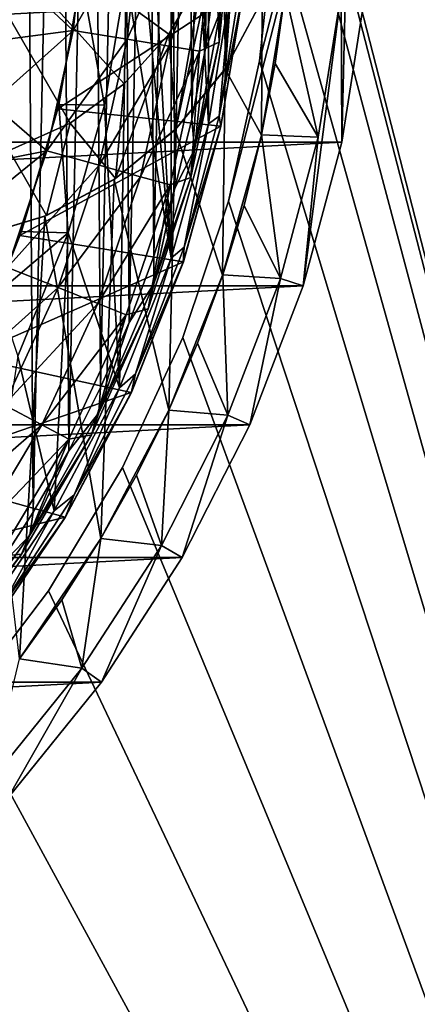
# Model space of a CAD drawing. Header units: millimetres. Extents: x -108 to 102, y -42 to 80.
# Tile 520 of 539: x 71.22 to 77.45, y 16.38 to 31.79. Entities that reach past the tile are written whole.
import ezdxf

# ---------------------------------------------------------------- set-up
doc = ezdxf.new("R2010")
doc.units = ezdxf.units.MM
doc.header["$LTSCALE"] = 81.481481
for name, color, linetype in [('1', 7, 'CONTINUOUS'), ('2', 7, 'CONTINUOUS'), ('21', 7, 'CONTINUOUS'), ('22', 7, 'CONTINUOUS'), ('2692', 7, 'CONTINUOUS'), ('2694', 7, 'CONTINUOUS'), ('2710', 7, 'CONTINUOUS'), ('2773', 7, 'CONTINUOUS'), ('2774', 7, 'CONTINUOUS'), ('2777', 7, 'CONTINUOUS'), ('2778', 7, 'CONTINUOUS'), ('2781', 7, 'CONTINUOUS'), ('2782', 7, 'CONTINUOUS'), ('2783', 7, 'CONTINUOUS'), ('2784', 7, 'CONTINUOUS'), ('2792', 7, 'CONTINUOUS'), ('43', 7, 'CONTINUOUS'), ('44', 7, 'CONTINUOUS'), ('47', 7, 'CONTINUOUS'), ('5', 7, 'CONTINUOUS'), ('6', 7, 'CONTINUOUS'), ('7', 7, 'CONTINUOUS')]:
    doc.layers.add(name, color=color, linetype=linetype)

msp = doc.modelspace()

# ---------------------------------------------------------------- linework, layer by layer
at = {"layer": '1', "color": 7, "linetype": 'CONTINUOUS', "true_color": 0x96918c}
for points in [[(75.009, 29.985, 109.05), (75.377, 32.229, 109.05), (75.009, 29.986, 108.053), (75.009, 29.985, 109.05)], [(75.009, 29.986, 108.053), (75.377, 32.229, 109.05), (75.223, 31.103, 108.052), (75.009, 29.986, 108.053)], [(75.223, 31.103, 108.052), (75.377, 32.229, 109.05), (75.377, 32.23, 108.052), (75.223, 31.103, 108.052)], [(74.4, 27.794, 109.05), (75.009, 29.985, 109.05), (74.401, 27.795, 108.053), (74.4, 27.794, 109.05)], [(74.401, 27.795, 108.053), (75.009, 29.985, 109.05), (74.735, 28.882, 108.053), (74.401, 27.795, 108.053)], [(74.735, 28.882, 108.053), (75.009, 29.985, 109.05), (75.009, 29.986, 108.053), (74.735, 28.882, 108.053)], [(73.559, 25.682, 109.05), (74.4, 27.794, 109.05), (73.559, 25.682, 108.053), (73.559, 25.682, 109.05)], [(73.559, 25.682, 108.053), (74.4, 27.794, 109.05), (74.009, 26.727, 108.053), (73.559, 25.682, 108.053)], [(74.009, 26.727, 108.053), (74.4, 27.794, 109.05), (74.401, 27.795, 108.053), (74.009, 26.727, 108.053)], [(72.494, 23.673, 109.05), (73.559, 25.682, 109.05), (72.494, 23.673, 108.053), (72.494, 23.673, 109.05)], [(72.494, 23.673, 108.053), (73.559, 25.682, 109.05), (73.054, 24.664, 108.053), (72.494, 23.673, 108.053)], [(73.054, 24.664, 108.053), (73.559, 25.682, 109.05), (73.559, 25.682, 108.053), (73.054, 24.664, 108.053)], [(71.218, 21.792, 109.05), (72.494, 23.673, 109.05), (71.218, 21.791, 108.053), (71.218, 21.792, 109.05)], [(71.218, 21.791, 108.053), (72.494, 23.673, 109.05), (71.882, 22.715, 108.053), (71.218, 21.791, 108.053)], [(71.882, 22.715, 108.053), (72.494, 23.673, 109.05), (72.494, 23.673, 108.053), (71.882, 22.715, 108.053)]]:
    msp.add_3dface(points, dxfattribs=at)
at = {"layer": '2', "color": 7, "linetype": 'CONTINUOUS', "true_color": 0x96918c}
for points in [[(75.377, 32.229, 109.05), (75.009, 29.985, 109.05), (75.021, 32.1, 109.05), (75.377, 32.229, 109.05)], [(75.021, 32.1, 109.05), (75.009, 29.985, 109.05), (74.439, 31.017, 109.05), (75.021, 32.1, 109.05)], [(74.439, 31.017, 109.05), (74.4, 27.794, 109.05), (73.657, 30.068, 109.05), (74.439, 31.017, 109.05)], [(75.009, 29.985, 109.05), (74.4, 27.794, 109.05), (74.439, 31.017, 109.05), (75.009, 29.985, 109.05)], [(73.657, 30.068, 109.05), (73.559, 25.682, 109.05), (72.703, 29.291, 109.05), (73.657, 30.068, 109.05)], [(74.4, 27.794, 109.05), (73.559, 25.682, 109.05), (73.657, 30.068, 109.05), (74.4, 27.794, 109.05)], [(72.703, 29.291, 109.05), (72.494, 23.673, 109.05), (71.616, 28.715, 109.05), (72.703, 29.291, 109.05)], [(73.559, 25.682, 109.05), (72.494, 23.673, 109.05), (72.703, 29.291, 109.05), (73.559, 25.682, 109.05)], [(71.616, 28.715, 109.05), (71.218, 21.792, 109.05), (70.437, 28.364, 109.05), (71.616, 28.715, 109.05)], [(72.494, 23.673, 109.05), (71.218, 21.792, 109.05), (71.616, 28.715, 109.05), (72.494, 23.673, 109.05)]]:
    msp.add_3dface(points, dxfattribs=at)
at = {"layer": '21', "color": 7, "linetype": 'CONTINUOUS', "true_color": 0x96918c}
for points in [[(74.513, 34.5, 115.05), (75.009, 39.014, 115.05), (74.447, 31.028, 115.05), (74.513, 34.5, 115.05)], [(74.447, 31.028, 115.05), (75.009, 39.014, 115.05), (75.024, 32.108, 115.05), (74.447, 31.028, 115.05)], [(74.404, 33.461, 115.05), (74.513, 34.5, 115.05), (74.447, 31.028, 115.05), (74.404, 33.461, 115.05)], [(74.081, 32.467, 115.05), (74.404, 33.461, 115.05), (73.669, 30.081, 115.05), (74.081, 32.467, 115.05)], [(73.669, 30.081, 115.05), (74.404, 33.461, 115.05), (74.447, 31.028, 115.05), (73.669, 30.081, 115.05)], [(73.558, 31.562, 115.05), (74.081, 32.467, 115.05), (73.669, 30.081, 115.05), (73.558, 31.562, 115.05)], [(72.859, 30.785, 115.05), (73.558, 31.562, 115.05), (72.722, 29.303, 115.05), (72.859, 30.785, 115.05)], [(72.722, 29.303, 115.05), (73.558, 31.562, 115.05), (73.669, 30.081, 115.05), (72.722, 29.303, 115.05)], [(72.013, 30.17, 115.05), (72.859, 30.785, 115.05), (72.722, 29.303, 115.05), (72.013, 30.17, 115.05)], [(71.058, 29.745, 115.05), (72.013, 30.17, 115.05), (71.642, 28.726, 115.05), (71.058, 29.745, 115.05)], [(71.642, 28.726, 115.05), (72.013, 30.17, 115.05), (72.722, 29.303, 115.05), (71.642, 28.726, 115.05)], [(70.469, 28.37, 115.05), (71.058, 29.745, 115.05), (71.642, 28.726, 115.05), (70.469, 28.37, 115.05)]]:
    msp.add_3dface(points, dxfattribs=at)
at = {"layer": '22', "color": 7, "linetype": 'CONTINUOUS', "true_color": 0x96918c}
for points in [[(75.021, 32.1, 109.05), (74.439, 31.017, 109.05), (74.447, 31.028, 115.05), (75.021, 32.1, 109.05)], [(75.021, 32.1, 109.05), (74.447, 31.028, 115.05), (75.024, 32.108, 115.05), (75.021, 32.1, 109.05)], [(74.439, 31.017, 109.05), (73.657, 30.068, 109.05), (73.669, 30.081, 115.05), (74.439, 31.017, 109.05)], [(74.439, 31.017, 109.05), (73.669, 30.081, 115.05), (74.447, 31.028, 115.05), (74.439, 31.017, 109.05)], [(73.657, 30.068, 109.05), (72.703, 29.291, 109.05), (72.722, 29.303, 115.05), (73.657, 30.068, 109.05)], [(73.657, 30.068, 109.05), (72.722, 29.303, 115.05), (73.669, 30.081, 115.05), (73.657, 30.068, 109.05)], [(72.703, 29.291, 109.05), (71.616, 28.715, 109.05), (71.642, 28.726, 115.05), (72.703, 29.291, 109.05)], [(72.703, 29.291, 109.05), (71.642, 28.726, 115.05), (72.722, 29.303, 115.05), (72.703, 29.291, 109.05)], [(71.616, 28.715, 109.05), (70.437, 28.364, 109.05), (70.469, 28.37, 115.05), (71.616, 28.715, 109.05)], [(71.616, 28.715, 109.05), (70.469, 28.37, 115.05), (71.642, 28.726, 115.05), (71.616, 28.715, 109.05)]]:
    msp.add_3dface(points, dxfattribs=at)
at = {"layer": '2692', "color": 7, "linetype": 'CONTINUOUS'}
for points in [[(74.561, 33.59, 96.768), (74.268, 33.428, 98.833), (74.347, 31.438, 96.768), (74.561, 33.59, 96.768)], [(72.27, 33.537, 104.743), (71.148, 32.478, 106.55), (72.061, 31.621, 104.743), (72.27, 33.537, 104.743)], [(72.27, 33.537, 104.743), (72.061, 31.621, 104.743), (73.122, 33.49, 102.839), (72.27, 33.537, 104.743)], [(73.122, 33.49, 102.839), (72.061, 31.621, 104.743), (72.903, 31.483, 102.839), (73.122, 33.49, 102.839)], [(73.122, 33.49, 102.839), (72.903, 31.483, 102.839), (73.79, 33.454, 100.863), (73.122, 33.49, 102.839)], [(73.79, 33.454, 100.863), (72.903, 31.483, 102.839), (73.564, 31.375, 100.863), (73.79, 33.454, 100.863)], [(73.79, 33.454, 100.863), (73.564, 31.375, 100.863), (74.268, 33.428, 98.833), (73.79, 33.454, 100.863)], [(74.268, 33.428, 98.833), (73.564, 31.375, 100.863), (74.036, 31.297, 98.833), (74.268, 33.428, 98.833)], [(74.268, 33.428, 98.833), (74.036, 31.297, 98.833), (74.347, 31.438, 96.768), (74.268, 33.428, 98.833)], [(71.148, 32.478, 106.55), (70.996, 31.478, 106.55), (72.061, 31.621, 104.743), (71.148, 32.478, 106.55)], [(70.996, 31.478, 106.55), (70.783, 30.486, 106.55), (72.061, 31.621, 104.743), (70.996, 31.478, 106.55)], [(72.061, 31.621, 104.743), (70.783, 30.486, 106.55), (71.647, 29.739, 104.743), (72.061, 31.621, 104.743)], [(72.061, 31.621, 104.743), (71.647, 29.739, 104.743), (72.903, 31.483, 102.839), (72.061, 31.621, 104.743)], [(72.903, 31.483, 102.839), (71.647, 29.739, 104.743), (72.469, 29.511, 102.839), (72.903, 31.483, 102.839)], [(72.903, 31.483, 102.839), (72.469, 29.511, 102.839), (73.564, 31.375, 100.863), (72.903, 31.483, 102.839)], [(74.347, 31.438, 96.768), (74.036, 31.297, 98.833), (73.902, 29.322, 96.768), (74.347, 31.438, 96.768)], [(73.564, 31.375, 100.863), (72.469, 29.511, 102.839), (73.114, 29.332, 100.863), (73.564, 31.375, 100.863)], [(73.564, 31.375, 100.863), (73.114, 29.332, 100.863), (74.036, 31.297, 98.833), (73.564, 31.375, 100.863)], [(74.036, 31.297, 98.833), (73.114, 29.332, 100.863), (73.576, 29.204, 98.833), (74.036, 31.297, 98.833)], [(74.036, 31.297, 98.833), (73.576, 29.204, 98.833), (73.902, 29.322, 96.768), (74.036, 31.297, 98.833)], [(70.783, 30.486, 106.55), (70.511, 29.511, 106.55), (71.647, 29.739, 104.743), (70.783, 30.486, 106.55)], [(70.511, 29.511, 106.55), (70.18, 28.553, 106.55), (71.647, 29.739, 104.743), (70.511, 29.511, 106.55)], [(71.647, 29.739, 104.743), (70.18, 28.553, 106.55), (71.032, 27.913, 104.743), (71.647, 29.739, 104.743)], [(71.647, 29.739, 104.743), (71.032, 27.913, 104.743), (72.469, 29.511, 102.839), (71.647, 29.739, 104.743)], [(72.469, 29.511, 102.839), (71.032, 27.913, 104.743), (71.825, 27.597, 102.839), (72.469, 29.511, 102.839)], [(72.469, 29.511, 102.839), (71.825, 27.597, 102.839), (73.114, 29.332, 100.863), (72.469, 29.511, 102.839)], [(73.114, 29.332, 100.863), (71.825, 27.597, 102.839), (72.446, 27.35, 100.863), (73.114, 29.332, 100.863)], [(73.114, 29.332, 100.863), (72.446, 27.35, 100.863), (73.576, 29.204, 98.833), (73.114, 29.332, 100.863)], [(73.902, 29.322, 96.768), (73.576, 29.204, 98.833), (73.233, 27.265, 96.768), (73.902, 29.322, 96.768)], [(73.576, 29.204, 98.833), (72.446, 27.35, 100.863), (72.891, 27.172, 98.833), (73.576, 29.204, 98.833)], [(73.576, 29.204, 98.833), (72.891, 27.172, 98.833), (73.233, 27.265, 96.768), (73.576, 29.204, 98.833)], [(71.032, 27.913, 104.743), (70.223, 26.164, 104.743), (71.825, 27.597, 102.839), (71.032, 27.913, 104.743)], [(71.825, 27.597, 102.839), (70.223, 26.164, 104.743), (70.977, 25.765, 102.839), (71.825, 27.597, 102.839)], [(71.825, 27.597, 102.839), (70.977, 25.765, 102.839), (72.446, 27.35, 100.863), (71.825, 27.597, 102.839)], [(72.446, 27.35, 100.863), (70.977, 25.765, 102.839), (71.568, 25.451, 100.863), (72.446, 27.35, 100.863)], [(72.446, 27.35, 100.863), (71.568, 25.451, 100.863), (72.891, 27.172, 98.833), (72.446, 27.35, 100.863)], [(72.891, 27.172, 98.833), (71.568, 25.451, 100.863), (71.991, 25.227, 98.833), (72.891, 27.172, 98.833)], [(72.891, 27.172, 98.833), (71.991, 25.227, 98.833), (72.346, 25.293, 96.768), (72.891, 27.172, 98.833)], [(73.233, 27.265, 96.768), (72.891, 27.172, 98.833), (72.346, 25.293, 96.768), (73.233, 27.265, 96.768)], [(70.977, 25.765, 102.839), (69.936, 24.034, 102.839), (71.568, 25.451, 100.863), (70.977, 25.765, 102.839)], [(71.568, 25.451, 100.863), (69.936, 24.034, 102.839), (70.49, 23.659, 100.863), (71.568, 25.451, 100.863)], [(71.568, 25.451, 100.863), (70.49, 23.659, 100.863), (71.991, 25.227, 98.833), (71.568, 25.451, 100.863)], [(72.346, 25.293, 96.768), (71.991, 25.227, 98.833), (71.253, 23.427, 96.768), (72.346, 25.293, 96.768)], [(71.991, 25.227, 98.833), (70.49, 23.659, 100.863), (70.886, 23.39, 98.833), (71.991, 25.227, 98.833)], [(71.991, 25.227, 98.833), (70.886, 23.39, 98.833), (71.253, 23.427, 96.768), (71.991, 25.227, 98.833)], [(71.253, 23.427, 96.768), (70.886, 23.39, 98.833), (69.965, 21.69, 96.768), (71.253, 23.427, 96.768)]]:
    msp.add_3dface(points, dxfattribs=at)
at = {"layer": '2694', "color": 7, "linetype": 'CONTINUOUS'}
for points in [[(70.826, 23.152, 96.55), (70.876, 35.249, 96.55), (71.287, 45.154, 96.55), (70.826, 23.152, 96.55)], [(71.434, 24.082, 96.55), (70.826, 23.152, 96.55), (71.287, 45.154, 96.55), (71.434, 24.082, 96.55)], [(71.856, 44.199, 96.55), (71.434, 24.082, 96.55), (71.287, 45.154, 96.55), (71.856, 44.199, 96.55)], [(71.99, 25.044, 96.55), (71.434, 24.082, 96.55), (71.856, 44.199, 96.55), (71.99, 25.044, 96.55)], [(72.37, 43.216, 96.55), (71.99, 25.044, 96.55), (71.856, 44.199, 96.55), (72.37, 43.216, 96.55)], [(72.49, 26.034, 96.55), (71.99, 25.044, 96.55), (72.37, 43.216, 96.55), (72.49, 26.034, 96.55)], [(72.829, 42.204, 96.55), (72.49, 26.034, 96.55), (72.37, 43.216, 96.55), (72.829, 42.204, 96.55)], [(72.935, 27.052, 96.55), (72.49, 26.034, 96.55), (72.829, 42.204, 96.55), (72.935, 27.052, 96.55)], [(73.23, 41.169, 96.55), (72.935, 27.052, 96.55), (72.829, 42.204, 96.55), (73.23, 41.169, 96.55)], [(73.321, 28.092, 96.55), (72.935, 27.052, 96.55), (73.23, 41.169, 96.55), (73.321, 28.092, 96.55)], [(73.573, 40.114, 96.55), (73.321, 28.092, 96.55), (73.23, 41.169, 96.55), (73.573, 40.114, 96.55)], [(73.65, 29.153, 96.55), (73.321, 28.092, 96.55), (73.573, 40.114, 96.55), (73.65, 29.153, 96.55)], [(73.857, 39.039, 96.55), (73.65, 29.153, 96.55), (73.573, 40.114, 96.55), (73.857, 39.039, 96.55)], [(73.919, 30.231, 96.55), (73.65, 29.153, 96.55), (73.857, 39.039, 96.55), (73.919, 30.231, 96.55)], [(74.08, 37.953, 96.55), (73.919, 30.231, 96.55), (73.857, 39.039, 96.55), (74.08, 37.953, 96.55)], [(74.126, 31.32, 96.55), (73.919, 30.231, 96.55), (74.08, 37.953, 96.55), (74.126, 31.32, 96.55)], [(74.242, 36.853, 96.55), (74.126, 31.32, 96.55), (74.08, 37.953, 96.55), (74.242, 36.853, 96.55)], [(74.273, 32.422, 96.55), (74.126, 31.32, 96.55), (74.242, 36.853, 96.55), (74.273, 32.422, 96.55)]]:
    msp.add_3dface(points, dxfattribs=at)
at = {"layer": '2710', "color": 7, "linetype": 'CONTINUOUS'}
for points in [[(74.561, 33.59, 96.768), (74.347, 31.438, 96.768), (74.363, 31.916, 96.615), (74.561, 33.59, 96.768)], [(74.126, 31.32, 96.55), (74.273, 32.422, 96.55), (74.363, 31.916, 96.615), (74.126, 31.32, 96.55)], [(74.363, 31.916, 96.615), (74.347, 31.438, 96.768), (73.96, 29.757, 96.615), (74.363, 31.916, 96.615)], [(74.126, 31.32, 96.55), (74.363, 31.916, 96.615), (73.96, 29.757, 96.615), (74.126, 31.32, 96.55)], [(74.347, 31.438, 96.768), (73.902, 29.322, 96.768), (73.96, 29.757, 96.615), (74.347, 31.438, 96.768)], [(73.919, 30.231, 96.55), (74.126, 31.32, 96.55), (73.96, 29.757, 96.615), (73.919, 30.231, 96.55)], [(73.65, 29.153, 96.55), (73.919, 30.231, 96.55), (73.96, 29.757, 96.615), (73.65, 29.153, 96.55)], [(73.96, 29.757, 96.615), (73.902, 29.322, 96.768), (73.324, 27.655, 96.615), (73.96, 29.757, 96.615)], [(73.65, 29.153, 96.55), (73.96, 29.757, 96.615), (73.324, 27.655, 96.615), (73.65, 29.153, 96.55)], [(73.902, 29.322, 96.768), (73.233, 27.265, 96.768), (73.324, 27.655, 96.615), (73.902, 29.322, 96.768)], [(73.321, 28.092, 96.55), (73.65, 29.153, 96.55), (73.324, 27.655, 96.615), (73.321, 28.092, 96.55)], [(72.935, 27.052, 96.55), (73.321, 28.092, 96.55), (73.324, 27.655, 96.615), (72.935, 27.052, 96.55)], [(73.324, 27.655, 96.615), (73.233, 27.265, 96.768), (72.462, 25.636, 96.615), (73.324, 27.655, 96.615)], [(72.935, 27.052, 96.55), (73.324, 27.655, 96.615), (72.462, 25.636, 96.615), (72.935, 27.052, 96.55)], [(73.233, 27.265, 96.768), (72.346, 25.293, 96.768), (72.462, 25.636, 96.615), (73.233, 27.265, 96.768)], [(72.49, 26.034, 96.55), (72.935, 27.052, 96.55), (72.462, 25.636, 96.615), (72.49, 26.034, 96.55)], [(71.99, 25.044, 96.55), (72.49, 26.034, 96.55), (72.462, 25.636, 96.615), (71.99, 25.044, 96.55)], [(72.462, 25.636, 96.615), (72.346, 25.293, 96.768), (71.383, 23.723, 96.615), (72.462, 25.636, 96.615)], [(71.99, 25.044, 96.55), (72.462, 25.636, 96.615), (71.383, 23.723, 96.615), (71.99, 25.044, 96.55)], [(72.346, 25.293, 96.768), (71.253, 23.427, 96.768), (71.383, 23.723, 96.615), (72.346, 25.293, 96.768)], [(71.434, 24.082, 96.55), (71.99, 25.044, 96.55), (71.383, 23.723, 96.615), (71.434, 24.082, 96.55)], [(70.826, 23.152, 96.55), (71.434, 24.082, 96.55), (71.383, 23.723, 96.615), (70.826, 23.152, 96.55)], [(71.383, 23.723, 96.615), (71.253, 23.427, 96.768), (70.102, 21.939, 96.615), (71.383, 23.723, 96.615)], [(70.826, 23.152, 96.55), (71.383, 23.723, 96.615), (70.102, 21.939, 96.615), (70.826, 23.152, 96.55)], [(71.253, 23.427, 96.768), (69.965, 21.69, 96.768), (70.102, 21.939, 96.615), (71.253, 23.427, 96.768)]]:
    msp.add_3dface(points, dxfattribs=at)
at = {"layer": '2773', "color": 7, "linetype": 'CONTINUOUS'}
for points in [[(72.784, 42.968, 96.55), (73.593, 28.059, 96.55), (73.593, 40.941, 96.55), (72.784, 42.968, 96.55)], [(73.593, 28.059, 96.55), (72.784, 42.968, 96.55), (73, 34.5, 96.55), (73.593, 28.059, 96.55)], [(73.593, 28.059, 96.55), (74.177, 30.161, 96.55), (73.593, 40.941, 96.55), (73.593, 28.059, 96.55)], [(73.593, 40.941, 96.55), (74.177, 30.161, 96.55), (74.177, 38.839, 96.55), (73.593, 40.941, 96.55)], [(74.177, 30.161, 96.55), (74.531, 32.314, 96.55), (74.177, 38.839, 96.55), (74.177, 30.161, 96.55)], [(73.593, 28.059, 96.55), (73, 34.5, 96.55), (72.89, 32.475, 96.55), (73.593, 28.059, 96.55)], [(72.551, 30.452, 96.55), (72.784, 26.032, 96.55), (72.89, 32.475, 96.55), (72.551, 30.452, 96.55)], [(72.784, 26.032, 96.55), (73.593, 28.059, 96.55), (72.89, 32.475, 96.55), (72.784, 26.032, 96.55)], [(71.984, 28.456, 96.55), (72.784, 26.032, 96.55), (72.551, 30.452, 96.55), (71.984, 28.456, 96.55)], [(71.192, 26.523, 96.55), (71.762, 24.105, 96.55), (71.984, 28.456, 96.55), (71.192, 26.523, 96.55)], [(71.762, 24.105, 96.55), (72.784, 26.032, 96.55), (71.984, 28.456, 96.55), (71.762, 24.105, 96.55)], [(70.538, 22.301, 96.55), (71.762, 24.105, 96.55), (71.192, 26.523, 96.55), (70.538, 22.301, 96.55)]]:
    msp.add_3dface(points, dxfattribs=at)
at = {"layer": '2774', "color": 7, "linetype": 'CONTINUOUS'}
for points in [[(74.73, 32.295, 96.35), (74.373, 30.118, 96.35), (74.374, 30.126, 80.05), (74.73, 32.295, 96.35)], [(74.73, 32.297, 80.05), (74.73, 32.295, 96.35), (74.374, 30.126, 80.05), (74.73, 32.297, 80.05)], [(74.373, 30.118, 96.35), (73.782, 27.994, 96.35), (73.785, 28.003, 80.05), (74.373, 30.118, 96.35)], [(74.374, 30.126, 80.05), (74.373, 30.118, 96.35), (73.785, 28.003, 80.05), (74.374, 30.126, 80.05)], [(73.782, 27.994, 96.35), (72.966, 25.948, 96.35), (72.969, 25.955, 80.05), (73.782, 27.994, 96.35)], [(73.785, 28.003, 80.05), (73.782, 27.994, 96.35), (72.969, 25.955, 80.05), (73.785, 28.003, 80.05)], [(72.966, 25.948, 96.35), (71.933, 24.002, 96.35), (71.937, 24.008, 80.05), (72.966, 25.948, 96.35)], [(72.969, 25.955, 80.05), (72.966, 25.948, 96.35), (71.937, 24.008, 80.05), (72.969, 25.955, 80.05)], [(71.933, 24.002, 96.35), (70.697, 22.18, 96.35), (70.701, 22.185, 80.05), (71.933, 24.002, 96.35)], [(71.937, 24.008, 80.05), (71.933, 24.002, 96.35), (70.701, 22.185, 80.05), (71.937, 24.008, 80.05)]]:
    msp.add_3dface(points, dxfattribs=at)
at = {"layer": '2777', "color": 7, "linetype": 'CONTINUOUS'}
for points in [[(74.531, 32.314, 96.55), (74.348, 30.281, 96.491), (74.68, 32.379, 96.491), (74.531, 32.314, 96.55)], [(74.348, 30.281, 96.491), (74.73, 32.295, 96.35), (74.68, 32.379, 96.491), (74.348, 30.281, 96.491)], [(74.531, 32.314, 96.55), (74.177, 30.161, 96.55), (74.348, 30.281, 96.491), (74.531, 32.314, 96.55)], [(74.373, 30.118, 96.35), (74.73, 32.295, 96.35), (74.348, 30.281, 96.491), (74.373, 30.118, 96.35)], [(74.177, 30.161, 96.55), (73.798, 28.23, 96.491), (74.348, 30.281, 96.491), (74.177, 30.161, 96.55)], [(73.798, 28.23, 96.491), (74.373, 30.118, 96.35), (74.348, 30.281, 96.491), (73.798, 28.23, 96.491)], [(74.177, 30.161, 96.55), (73.593, 28.059, 96.55), (73.798, 28.23, 96.491), (74.177, 30.161, 96.55)], [(73.782, 27.994, 96.35), (74.373, 30.118, 96.35), (73.798, 28.23, 96.491), (73.782, 27.994, 96.35)], [(73.593, 28.059, 96.55), (73.037, 26.247, 96.491), (73.798, 28.23, 96.491), (73.593, 28.059, 96.55)], [(73.037, 26.247, 96.491), (73.782, 27.994, 96.35), (73.798, 28.23, 96.491), (73.037, 26.247, 96.491)], [(73.593, 28.059, 96.55), (72.784, 26.032, 96.55), (73.037, 26.247, 96.491), (73.593, 28.059, 96.55)], [(72.966, 25.948, 96.35), (73.782, 27.994, 96.35), (73.037, 26.247, 96.491), (72.966, 25.948, 96.35)], [(72.784, 26.032, 96.55), (72.073, 24.354, 96.491), (73.037, 26.247, 96.491), (72.784, 26.032, 96.55)], [(72.073, 24.354, 96.491), (72.966, 25.948, 96.35), (73.037, 26.247, 96.491), (72.073, 24.354, 96.491)], [(72.784, 26.032, 96.55), (71.762, 24.105, 96.55), (72.073, 24.354, 96.491), (72.784, 26.032, 96.55)], [(71.933, 24.002, 96.35), (72.966, 25.948, 96.35), (72.073, 24.354, 96.491), (71.933, 24.002, 96.35)], [(71.762, 24.105, 96.55), (70.916, 22.573, 96.491), (72.073, 24.354, 96.491), (71.762, 24.105, 96.55)], [(70.916, 22.573, 96.491), (71.933, 24.002, 96.35), (72.073, 24.354, 96.491), (70.916, 22.573, 96.491)], [(71.762, 24.105, 96.55), (70.538, 22.301, 96.55), (70.916, 22.573, 96.491), (71.762, 24.105, 96.55)], [(70.697, 22.18, 96.35), (71.933, 24.002, 96.35), (70.916, 22.573, 96.491), (70.697, 22.18, 96.35)]]:
    msp.add_3dface(points, dxfattribs=at)
at = {"layer": '2778', "color": 7, "linetype": 'CONTINUOUS'}
for points in [[(72.179, 32.431, 80.05), (71.82, 30.395, 80.05), (71.836, 30.461, 95.85), (72.179, 32.431, 80.05)], [(72.185, 32.482, 95.85), (72.179, 32.431, 80.05), (71.836, 30.461, 95.85), (72.185, 32.482, 95.85)], [(71.82, 30.395, 80.05), (71.227, 28.413, 80.05), (71.249, 28.473, 95.85), (71.82, 30.395, 80.05)], [(71.836, 30.461, 95.85), (71.82, 30.395, 80.05), (71.249, 28.473, 95.85), (71.836, 30.461, 95.85)], [(71.227, 28.413, 80.05), (70.407, 26.512, 80.05), (70.867, 27.503, 95.85), (71.227, 28.413, 80.05)], [(71.249, 28.473, 95.85), (71.227, 28.413, 80.05), (70.867, 27.503, 95.85), (71.249, 28.473, 95.85)]]:
    msp.add_3dface(points, dxfattribs=at)
at = {"layer": '2781', "color": 7, "linetype": 'CONTINUOUS'}
for points in [[(72.551, 30.452, 96.55), (72.185, 32.482, 95.85), (71.836, 30.461, 95.85), (72.551, 30.452, 96.55)], [(72.551, 30.452, 96.55), (72.89, 32.475, 96.55), (72.185, 32.482, 95.85), (72.551, 30.452, 96.55)], [(71.984, 28.456, 96.55), (71.836, 30.461, 95.85), (71.249, 28.473, 95.85), (71.984, 28.456, 96.55)], [(71.984, 28.456, 96.55), (72.551, 30.452, 96.55), (71.836, 30.461, 95.85), (71.984, 28.456, 96.55)], [(71.984, 28.456, 96.55), (71.249, 28.473, 95.85), (70.867, 27.503, 95.85), (71.984, 28.456, 96.55)], [(71.192, 26.523, 96.55), (71.984, 28.456, 96.55), (70.867, 27.503, 95.85), (71.192, 26.523, 96.55)]]:
    msp.add_3dface(points, dxfattribs=at)
at = {"layer": '2782', "color": 7, "linetype": 'CONTINUOUS'}
for points in [[(71.82, 30.395, 80.05), (72.179, 32.431, 80.05), (74.73, 32.297, 80.05), (71.82, 30.395, 80.05)], [(71.82, 30.395, 80.05), (74.73, 32.297, 80.05), (74.374, 30.126, 80.05), (71.82, 30.395, 80.05)], [(71.227, 28.413, 80.05), (71.82, 30.395, 80.05), (74.374, 30.126, 80.05), (71.227, 28.413, 80.05)], [(71.227, 28.413, 80.05), (74.374, 30.126, 80.05), (73.785, 28.003, 80.05), (71.227, 28.413, 80.05)], [(70.407, 26.512, 80.05), (71.227, 28.413, 80.05), (73.785, 28.003, 80.05), (70.407, 26.512, 80.05)], [(70.407, 26.512, 80.05), (73.785, 28.003, 80.05), (72.969, 25.955, 80.05), (70.407, 26.512, 80.05)], [(69.371, 24.718, 80.05), (70.407, 26.512, 80.05), (72.969, 25.955, 80.05), (69.371, 24.718, 80.05)], [(69.371, 24.718, 80.05), (72.969, 25.955, 80.05), (71.937, 24.008, 80.05), (69.371, 24.718, 80.05)], [(68.135, 23.058, 80.05), (69.371, 24.718, 80.05), (71.937, 24.008, 80.05), (68.135, 23.058, 80.05)], [(68.135, 23.058, 80.05), (71.937, 24.008, 80.05), (70.701, 22.185, 80.05), (68.135, 23.058, 80.05)]]:
    msp.add_3dface(points, dxfattribs=at)
at = {"layer": '2783', "color": 7, "linetype": 'CONTINUOUS', "true_color": 0x96918c}
for points in [[(74.493, 40.052, 82.05), (87.5, -10.5, 82.05), (87.5, 79.5, 82.05), (74.493, 40.052, 82.05)], [(74.493, 40.052, 82.05), (74.976, 37.856, 82.05), (87.5, -10.5, 82.05), (74.493, 40.052, 82.05)], [(74.976, 37.856, 82.05), (75.219, 35.625, 82.05), (87.5, -10.5, 82.05), (74.976, 37.856, 82.05)], [(75.219, 35.625, 82.05), (75.219, 33.375, 82.05), (87.5, -10.5, 82.05), (75.219, 35.625, 82.05)], [(-58.53, 35.147, 82.05), (-58.53, 33.853, 82.05), (87.5, -10.5, 82.05), (-58.53, 35.147, 82.05)], [(43.801, 16.721, 82.05), (-58.53, 35.147, 82.05), (87.5, -10.5, 82.05), (43.801, 16.721, 82.05)], [(-58.53, 33.853, 82.05), (-58.768, 32.583, 82.05), (87.5, -10.5, 82.05), (-58.53, 33.853, 82.05)], [(75.219, 33.375, 82.05), (74.976, 31.144, 82.05), (87.5, -10.5, 82.05), (75.219, 33.375, 82.05)], [(-58.768, 32.583, 82.05), (-59.234, 31.381, 82.05), (87.5, -10.5, 82.05), (-58.768, 32.583, 82.05)], [(-59.234, 31.381, 82.05), (-59.913, 30.283, 82.05), (87.5, -10.5, 82.05), (-59.234, 31.381, 82.05)], [(74.976, 31.144, 82.05), (74.493, 28.948, 82.05), (87.5, -10.5, 82.05), (74.976, 31.144, 82.05)], [(-59.913, 30.283, 82.05), (-60.785, 29.326, 82.05), (87.5, -10.5, 82.05), (-59.913, 30.283, 82.05)], [(-60.785, 29.326, 82.05), (-61.816, 28.548, 82.05), (87.5, -10.5, 82.05), (-60.785, 29.326, 82.05)], [(74.493, 28.948, 82.05), (73.776, 26.819, 82.05), (87.5, -10.5, 82.05), (74.493, 28.948, 82.05)], [(-61.816, 28.548, 82.05), (-62.971, 27.973, 82.05), (87.5, -10.5, 82.05), (-61.816, 28.548, 82.05)], [(-62.971, 27.973, 82.05), (-64.21, 27.62, 82.05), (87.5, -10.5, 82.05), (-62.971, 27.973, 82.05)], [(87.5, -10.5, 82.05), (-66.79, 27.62, 82.05), (-92.5, -10.5, 82.05), (87.5, -10.5, 82.05)], [(-65.5, 27.5, 82.05), (-66.79, 27.62, 82.05), (87.5, -10.5, 82.05), (-65.5, 27.5, 82.05)], [(-64.21, 27.62, 82.05), (-65.5, 27.5, 82.05), (87.5, -10.5, 82.05), (-64.21, 27.62, 82.05)], [(73.776, 26.819, 82.05), (72.834, 24.782, 82.05), (87.5, -10.5, 82.05), (73.776, 26.819, 82.05)], [(72.834, 24.782, 82.05), (71.673, 22.854, 82.05), (87.5, -10.5, 82.05), (72.834, 24.782, 82.05)], [(71.673, 22.854, 82.05), (70.316, 21.068, 82.05), (87.5, -10.5, 82.05), (71.673, 22.854, 82.05)], [(70.316, 21.068, 82.05), (68.769, 19.435, 82.05), (87.5, -10.5, 82.05), (70.316, 21.068, 82.05)], [(68.769, 19.435, 82.05), (67.057, 17.982, 82.05), (87.5, -10.5, 82.05), (68.769, 19.435, 82.05)], [(67.057, 17.982, 82.05), (65.199, 16.721, 82.05), (87.5, -10.5, 82.05), (67.057, 17.982, 82.05)], [(45.789, 15.668, 82.05), (43.801, 16.721, 82.05), (87.5, -10.5, 82.05), (45.789, 15.668, 82.05)], [(65.199, 16.721, 82.05), (63.211, 15.668, 82.05), (87.5, -10.5, 82.05), (65.199, 16.721, 82.05)]]:
    msp.add_3dface(points, dxfattribs=at)
at = {"layer": '2784', "color": 7, "linetype": 'CONTINUOUS', "true_color": 0x96918c}
for points in [[(74.493, 28.948, 80.05), (74.976, 31.144, 80.05), (87.5, 79.5, 80.05), (74.493, 28.948, 80.05)], [(74.493, 28.948, 80.05), (87.5, 79.5, 80.05), (87.5, -10.5, 80.05), (74.493, 28.948, 80.05)], [(74.976, 31.144, 80.05), (75.219, 33.375, 80.05), (87.5, 79.5, 80.05), (74.976, 31.144, 80.05)], [(73.776, 26.819, 80.05), (74.493, 28.948, 80.05), (87.5, -10.5, 80.05), (73.776, 26.819, 80.05)], [(72.834, 24.782, 80.05), (73.776, 26.819, 80.05), (87.5, -10.5, 80.05), (72.834, 24.782, 80.05)], [(71.673, 22.854, 80.05), (72.834, 24.782, 80.05), (87.5, -10.5, 80.05), (71.673, 22.854, 80.05)], [(70.316, 21.068, 80.05), (71.673, 22.854, 80.05), (87.5, -10.5, 80.05), (70.316, 21.068, 80.05)], [(68.769, 19.435, 80.05), (70.316, 21.068, 80.05), (87.5, -10.5, 80.05), (68.769, 19.435, 80.05)], [(67.057, 17.982, 80.05), (68.769, 19.435, 80.05), (87.5, -10.5, 80.05), (67.057, 17.982, 80.05)], [(65.199, 16.721, 80.05), (67.057, 17.982, 80.05), (87.5, -10.5, 80.05), (65.199, 16.721, 80.05)], [(63.211, 15.668, 80.05), (65.199, 16.721, 80.05), (87.5, -10.5, 80.05), (63.211, 15.668, 80.05)]]:
    msp.add_3dface(points, dxfattribs=at)
at = {"layer": '2792', "color": 7, "linetype": 'CONTINUOUS', "true_color": 0x96918c}
for points in [[(74.976, 31.144, 82.05), (75.219, 33.375, 82.05), (74.976, 31.144, 80.05), (74.976, 31.144, 82.05)], [(75.219, 33.375, 82.05), (75.219, 33.375, 80.05), (74.976, 31.144, 80.05), (75.219, 33.375, 82.05)], [(74.493, 28.948, 82.05), (74.976, 31.144, 82.05), (74.493, 28.948, 80.05), (74.493, 28.948, 82.05)], [(74.976, 31.144, 82.05), (74.976, 31.144, 80.05), (74.493, 28.948, 80.05), (74.976, 31.144, 82.05)], [(73.776, 26.819, 82.05), (74.493, 28.948, 82.05), (73.776, 26.819, 80.05), (73.776, 26.819, 82.05)], [(74.493, 28.948, 82.05), (74.493, 28.948, 80.05), (73.776, 26.819, 80.05), (74.493, 28.948, 82.05)], [(72.834, 24.782, 82.05), (73.776, 26.819, 82.05), (72.834, 24.782, 80.05), (72.834, 24.782, 82.05)], [(73.776, 26.819, 82.05), (73.776, 26.819, 80.05), (72.834, 24.782, 80.05), (73.776, 26.819, 82.05)], [(71.673, 22.854, 82.05), (72.834, 24.782, 82.05), (71.673, 22.854, 80.05), (71.673, 22.854, 82.05)], [(72.834, 24.782, 82.05), (72.834, 24.782, 80.05), (71.673, 22.854, 80.05), (72.834, 24.782, 82.05)], [(70.316, 21.068, 82.05), (71.673, 22.854, 82.05), (70.316, 21.068, 80.05), (70.316, 21.068, 82.05)], [(71.673, 22.854, 82.05), (71.673, 22.854, 80.05), (70.316, 21.068, 80.05), (71.673, 22.854, 82.05)]]:
    msp.add_3dface(points, dxfattribs=at)
at = {"layer": '43', "color": 7, "linetype": 'CONTINUOUS', "true_color": 0x96918c}
for points in [[(71.058, 29.745, 116.05), (69.513, 34.5, 119.054), (72.013, 30.17, 116.05), (71.058, 29.745, 116.05)], [(72.013, 30.17, 116.05), (69.513, 34.5, 119.054), (72.859, 30.784, 116.05), (72.013, 30.17, 116.05)], [(72.859, 30.784, 116.05), (69.513, 34.5, 119.054), (73.558, 31.561, 116.05), (72.859, 30.784, 116.05)], [(73.558, 31.561, 116.05), (69.513, 34.5, 119.054), (74.081, 32.466, 116.05), (73.558, 31.561, 116.05)]]:
    msp.add_3dface(points, dxfattribs=at)
at = {"layer": '44', "color": 7, "linetype": 'CONTINUOUS', "true_color": 0x96918c}
for points in [[(74.081, 32.467, 115.05), (73.558, 31.562, 115.05), (74.081, 32.466, 116.05), (74.081, 32.467, 115.05)], [(73.558, 31.562, 115.05), (73.558, 31.561, 116.05), (74.081, 32.466, 116.05), (73.558, 31.562, 115.05)], [(73.558, 31.562, 115.05), (72.859, 30.785, 115.05), (73.558, 31.561, 116.05), (73.558, 31.562, 115.05)], [(72.859, 30.785, 115.05), (72.859, 30.784, 116.05), (73.558, 31.561, 116.05), (72.859, 30.785, 115.05)], [(72.859, 30.785, 115.05), (72.013, 30.17, 115.05), (72.859, 30.784, 116.05), (72.859, 30.785, 115.05)], [(72.013, 30.17, 115.05), (72.013, 30.17, 116.05), (72.859, 30.784, 116.05), (72.013, 30.17, 115.05)], [(72.013, 30.17, 115.05), (71.058, 29.745, 115.05), (72.013, 30.17, 116.05), (72.013, 30.17, 115.05)], [(71.058, 29.745, 115.05), (71.058, 29.745, 116.05), (72.013, 30.17, 116.05), (71.058, 29.745, 115.05)]]:
    msp.add_3dface(points, dxfattribs=at)
at = {"layer": '47', "color": 7, "linetype": 'CONTINUOUS', "true_color": 0x96918c}
for points in [[(75.223, 31.103, 108.052), (75.377, 32.23, 108.052), (75.897, 29.952, 98.05), (75.223, 31.103, 108.052)], [(75.377, 32.23, 108.052), (76.255, 32.211, 98.05), (75.897, 29.952, 98.05), (75.377, 32.23, 108.052)], [(75.009, 29.986, 108.053), (75.223, 31.103, 108.052), (75.897, 29.952, 98.05), (75.009, 29.986, 108.053)], [(74.735, 28.882, 108.053), (75.009, 29.986, 108.053), (75.305, 27.741, 98.05), (74.735, 28.882, 108.053)], [(75.009, 29.986, 108.053), (75.897, 29.952, 98.05), (75.305, 27.741, 98.05), (75.009, 29.986, 108.053)], [(74.401, 27.795, 108.053), (74.735, 28.882, 108.053), (75.305, 27.741, 98.05), (74.401, 27.795, 108.053)], [(74.009, 26.727, 108.053), (74.401, 27.795, 108.053), (74.484, 25.603, 98.05), (74.009, 26.727, 108.053)], [(74.401, 27.795, 108.053), (75.305, 27.741, 98.05), (74.484, 25.603, 98.05), (74.401, 27.795, 108.053)], [(73.559, 25.682, 108.053), (74.009, 26.727, 108.053), (74.484, 25.603, 98.05), (73.559, 25.682, 108.053)], [(73.054, 24.664, 108.053), (73.559, 25.682, 108.053), (73.444, 23.561, 98.05), (73.054, 24.664, 108.053)], [(73.559, 25.682, 108.053), (74.484, 25.603, 98.05), (73.444, 23.561, 98.05), (73.559, 25.682, 108.053)], [(72.494, 23.673, 108.053), (73.054, 24.664, 108.053), (73.444, 23.561, 98.05), (72.494, 23.673, 108.053)], [(71.882, 22.715, 108.053), (72.494, 23.673, 108.053), (72.197, 21.642, 98.05), (71.882, 22.715, 108.053)], [(72.494, 23.673, 108.053), (73.444, 23.561, 98.05), (72.197, 21.642, 98.05), (72.494, 23.673, 108.053)], [(71.218, 21.791, 108.053), (71.882, 22.715, 108.053), (72.197, 21.642, 98.05), (71.218, 21.791, 108.053)], [(71.218, 21.791, 108.053), (72.197, 21.642, 98.05), (70.756, 19.863, 98.05), (71.218, 21.791, 108.053)]]:
    msp.add_3dface(points, dxfattribs=at)
at = {"layer": '5', "color": 7, "linetype": 'CONTINUOUS', "true_color": 0x96918c}
for points in [[(32.736, 29.873, 127.05), (76.628, 32.174, 127.05), (32.372, 32.174, 127.05), (32.736, 29.873, 127.05)], [(76.264, 29.873, 127.05), (76.628, 32.174, 127.05), (32.736, 29.873, 127.05), (76.264, 29.873, 127.05)], [(33.339, 27.624, 127.05), (76.264, 29.873, 127.05), (32.736, 29.873, 127.05), (33.339, 27.624, 127.05)], [(75.661, 27.624, 127.05), (76.264, 29.873, 127.05), (33.339, 27.624, 127.05), (75.661, 27.624, 127.05)], [(34.174, 25.45, 127.05), (75.661, 27.624, 127.05), (33.339, 27.624, 127.05), (34.174, 25.45, 127.05)], [(74.826, 25.45, 127.05), (75.661, 27.624, 127.05), (34.174, 25.45, 127.05), (74.826, 25.45, 127.05)], [(35.231, 23.375, 127.05), (74.826, 25.45, 127.05), (34.174, 25.45, 127.05), (35.231, 23.375, 127.05)], [(73.769, 23.375, 127.05), (74.826, 25.45, 127.05), (35.231, 23.375, 127.05), (73.769, 23.375, 127.05)], [(36.499, 21.422, 127.05), (73.769, 23.375, 127.05), (35.231, 23.375, 127.05), (36.499, 21.422, 127.05)], [(72.501, 21.422, 127.05), (73.769, 23.375, 127.05), (36.499, 21.422, 127.05), (72.501, 21.422, 127.05)], [(37.965, 19.612, 127.05), (72.501, 21.422, 127.05), (36.499, 21.422, 127.05), (37.965, 19.612, 127.05)], [(71.035, 19.612, 127.05), (72.501, 21.422, 127.05), (37.965, 19.612, 127.05), (71.035, 19.612, 127.05)]]:
    msp.add_3dface(points, dxfattribs=at)
at = {"layer": '6', "color": 7, "linetype": 'CONTINUOUS', "true_color": 0x96918c}
for points in [[(76.628, 32.174, 127.05), (76.264, 29.873, 127.05), (76.628, 32.174, 98.05), (76.628, 32.174, 127.05)], [(76.628, 32.174, 98.05), (76.264, 29.873, 127.05), (76.264, 29.873, 98.05), (76.628, 32.174, 98.05)], [(76.264, 29.873, 127.05), (75.661, 27.624, 127.05), (76.264, 29.873, 98.05), (76.264, 29.873, 127.05)], [(76.264, 29.873, 98.05), (75.661, 27.624, 127.05), (75.661, 27.624, 98.05), (76.264, 29.873, 98.05)], [(75.661, 27.624, 127.05), (74.826, 25.45, 127.05), (75.661, 27.624, 98.05), (75.661, 27.624, 127.05)], [(75.661, 27.624, 98.05), (74.826, 25.45, 127.05), (74.826, 25.45, 98.05), (75.661, 27.624, 98.05)], [(74.826, 25.45, 127.05), (73.769, 23.375, 127.05), (74.826, 25.45, 98.05), (74.826, 25.45, 127.05)], [(74.826, 25.45, 98.05), (73.769, 23.375, 127.05), (73.769, 23.375, 98.05), (74.826, 25.45, 98.05)], [(73.769, 23.375, 127.05), (72.501, 21.422, 127.05), (73.769, 23.375, 98.05), (73.769, 23.375, 127.05)], [(73.769, 23.375, 98.05), (72.501, 21.422, 127.05), (72.501, 21.422, 98.05), (73.769, 23.375, 98.05)], [(72.501, 21.422, 127.05), (71.035, 19.612, 127.05), (72.501, 21.422, 98.05), (72.501, 21.422, 127.05)], [(72.501, 21.422, 98.05), (71.035, 19.612, 127.05), (71.035, 19.612, 98.05), (72.501, 21.422, 98.05)]]:
    msp.add_3dface(points, dxfattribs=at)
at = {"layer": '7', "color": 7, "linetype": 'CONTINUOUS', "true_color": 0x96918c}
for points in [[(76.375, 34.5, 98.05), (76.264, 29.873, 98.05), (76.255, 32.211, 98.05), (76.375, 34.5, 98.05)], [(76.628, 32.174, 98.05), (76.264, 29.873, 98.05), (76.375, 34.5, 98.05), (76.628, 32.174, 98.05)], [(76.264, 29.873, 98.05), (75.661, 27.624, 98.05), (76.255, 32.211, 98.05), (76.264, 29.873, 98.05)], [(76.255, 32.211, 98.05), (75.661, 27.624, 98.05), (75.897, 29.952, 98.05), (76.255, 32.211, 98.05)], [(75.897, 29.952, 98.05), (75.661, 27.624, 98.05), (75.305, 27.741, 98.05), (75.897, 29.952, 98.05)], [(75.305, 27.741, 98.05), (74.826, 25.45, 98.05), (74.484, 25.603, 98.05), (75.305, 27.741, 98.05)], [(75.661, 27.624, 98.05), (74.826, 25.45, 98.05), (75.305, 27.741, 98.05), (75.661, 27.624, 98.05)], [(74.484, 25.603, 98.05), (73.769, 23.375, 98.05), (73.444, 23.561, 98.05), (74.484, 25.603, 98.05)], [(74.826, 25.45, 98.05), (73.769, 23.375, 98.05), (74.484, 25.603, 98.05), (74.826, 25.45, 98.05)], [(73.444, 23.561, 98.05), (72.501, 21.422, 98.05), (72.197, 21.642, 98.05), (73.444, 23.561, 98.05)], [(73.769, 23.375, 98.05), (72.501, 21.422, 98.05), (73.444, 23.561, 98.05), (73.769, 23.375, 98.05)], [(72.197, 21.642, 98.05), (71.035, 19.612, 98.05), (70.756, 19.863, 98.05), (72.197, 21.642, 98.05)], [(72.501, 21.422, 98.05), (71.035, 19.612, 98.05), (72.197, 21.642, 98.05), (72.501, 21.422, 98.05)]]:
    msp.add_3dface(points, dxfattribs=at)

doc.saveas('drawing.dxf')
